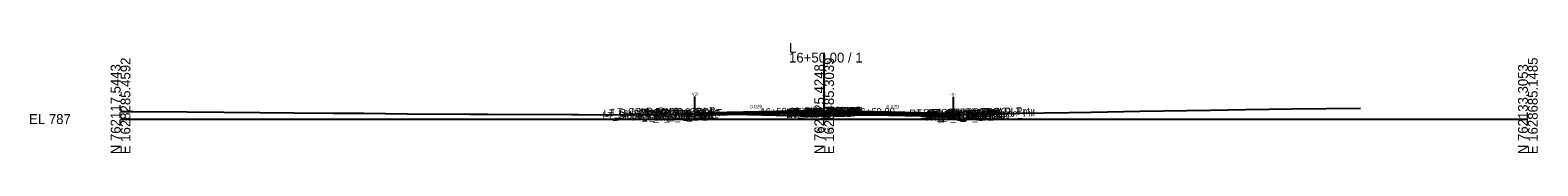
# Model space of a CAD drawing. Extents: x -26 to 4403, y -510 to 9556.
# Drawn here: x -25.7 to 402.8, y 6490.3 to 6521.7 of the extents above; entities that cross this region are included whole.
import ezdxf

# ---------------------------------------------------------------- set-up
doc = ezdxf.new("R2010")
doc.units = 0
for name, color, linetype in [('Default', 7, 'Continuous'), ('Exist CMT Pavement', 7, 'Continuous'), ('Exist Cross Section Cell', 7, 'Continuous'), ('Exist XS Center Line Elevation Label', 7, 'Continuous'), ('Exist XS Ground Line', 7, 'Continuous'), ('Prop CMT Pvmt Course 1', 7, 'Continuous'), ('Prop CMT Pvmt Course 2', 7, 'Continuous'), ('Prop CMT Pvmt Course 3', 7, 'Continuous'), ('Prop CMT Pvmt Surface', 7, 'Continuous'), ('Prop CMT Shear Line', 7, 'Continuous'), ('Prop CMT Subgrade Earthwork', 7, 'Continuous'), ('Prop XS Hydro Elevations', 7, 'Continuous'), ('Prop XS SE Text', 7, 'Continuous'), ('Scratch_Level_0', 7, 'Continuous')]:
    doc.layers.add(name, color=color, linetype=linetype)

msp = doc.modelspace()

# ---------------------------------------------------------------- linework, layer by layer
at = {"layer": 'Exist CMT Pavement'}
msp.add_lwpolyline([(163.25, 6501.4), (166.53, 6501.46), (170.04, 6501.52), (191.4, 6500.98)], dxfattribs=at)
at = {"layer": 'Exist Cross Section Cell'}
for p, q in [((200, 6500), (200, 6518.86)), ((0, 6500), (200, 6500)), ((200, 6500), (400, 6500))]:
    msp.add_line(p, q, dxfattribs=at)
at = {"layer": 'Exist XS Ground Line'}
msp.add_lwpolyline([(0, 6502.15), (2.16, 6502.13), (3.54, 6502.13), (18.98, 6502.04), (39.66, 6501.85), (49.13, 6501.8), (60.39, 6501.7), (69.16, 6501.65), (81.5, 6501.53), (99.32, 6501.43), (100.11, 6501.42), (104.45, 6501.39), (128.27, 6501.27), (129.62, 6501.27), (130.04, 6501.27), (149.74, 6501.16), (155.05, 6501.26), (166.53, 6501.46), (170.04, 6501.52), (194.5, 6500.9), (196.05, 6500.92), (198.65, 6500.95), (200, 6500.97), (217.22, 6501.16), (219.24, 6501.15), (220.18, 6501.14), (220.81, 6501.15), (235.16, 6501.36), (239.61, 6501.43), (248.43, 6501.56), (269.59, 6501.88), (275.92, 6501.97), (289.72, 6502.21), (309.84, 6502.56), (319.72, 6502.71), (332.97, 6502.87), (352.39, 6503.1)], dxfattribs=at)
at = {"layer": 'Prop CMT Pvmt Course 1'}
for points in [[(200, 6502.41), (163.25, 6501.68)], [(163.25, 6501.43), (200, 6502.16)], [(200, 6502.16), (200, 6502.41)], [(200, 6502.41), (236.75, 6501.68)], [(200, 6502.16), (200, 6502.41)], [(236.75, 6501.43), (200, 6502.16)]]:
    msp.add_lwpolyline(points, dxfattribs=at)
msp.add_lwpolyline([(200, 6502.16), (200, 6502.29), (200, 6502.29), (200, 6502.16)], close=True, dxfattribs=at)
msp.add_lwpolyline([(200, 6502.16), (200, 6502.29), (200, 6502.29), (200, 6502.16)], close=True, dxfattribs=at)
at = {"layer": 'Prop CMT Pvmt Course 2'}
for points in [[(200, 6502.16), (163.25, 6501.43)], [(163.25, 6501.09), (200, 6501.83)], [(200, 6501.83), (200, 6502.16)], [(200, 6501.83), (200, 6502.16)], [(200, 6502.16), (236.75, 6501.43)], [(236.75, 6501.09), (200, 6501.83)]]:
    msp.add_lwpolyline(points, dxfattribs=at)
at = {"layer": 'Prop CMT Pvmt Course 3'}
for points in [[(200, 6501.83), (163.25, 6501.09)], [(191.4, 6501.32), (200, 6501.49)], [(200, 6501.49), (200, 6501.83)], [(200, 6501.83), (236.75, 6501.09)], [(200, 6501.49), (200, 6501.83)], [(236.75, 6500.76), (200, 6501.49)]]:
    msp.add_lwpolyline(points, dxfattribs=at)
at = {"layer": 'Prop CMT Pvmt Surface'}
for points in [[(200, 6502.41), (163.25, 6501.68)], [(200, 6502.41), (236.75, 6501.68)]]:
    msp.add_lwpolyline(points, dxfattribs=at)
at = {"layer": 'Prop CMT Shear Line'}
for p, q in [((163.25, 6500.12), (163.25, 6506.39)), ((236.75, 6500.09), (236.75, 6506.36))]:
    msp.add_line(p, q, dxfattribs=at)
at = {"layer": 'Prop CMT Subgrade Earthwork'}
for p, q in [((163.25, 6500.76), (163.25, 6501.4)), ((191.4, 6501.32), (191.4, 6500.98)), ((236.75, 6500.76), (236.75, 6501.38))]:
    msp.add_line(p, q, dxfattribs=at)
for points in [[(200, 6501.49), (191.4, 6501.32)], [(200, 6501.49), (236.75, 6500.76)]]:
    msp.add_lwpolyline(points, dxfattribs=at)

# ---------------------------------------------------------------- texts
at = {"layer": 'Default'}
msp.add_text('-', height=0.0001, dxfattribs=at).set_placement((0, 6500))
at = {"layer": 'Exist Cross Section Cell'}
for s, p in [('16+50.00 / 1', (190, 6516.06)), ('L', (190, 6518.86)), ('EL 787', (-26, 6498.6))]:
    msp.add_text(s, height=2.8, dxfattribs=at).set_placement(p)
for s, p in [('N 762117.5443', (0, 6490)), ('E 1628285.4592', (2.8, 6490)), ('N 762125.4248', (200, 6490)), ('E 1628485.3039', (202.8, 6490)), ('N 762133.3053', (400, 6490)), ('E 1628685.1485', (402.8, 6490))]:
    msp.add_text(s, height=2.8, rotation=90, dxfattribs=at).set_placement(p)
at = {"layer": 'Exist XS Center Line Elevation Label'}
msp.add_text('787.97', height=1.2, dxfattribs=at).set_placement((197.57, 6496.37))
at = {"layer": 'Prop XS Hydro Elevations'}
for s, p in [('-Y2-', (161.86, 6506.53)), ('-Y-', (235.7, 6506.53))]:
    msp.add_text(s, height=1, rotation=360, dxfattribs=at).set_placement(p)
at = {"layer": 'Prop XS SE Text'}
for rotation, p in [(1.1462, (178.96, 6502.99)), (358.8541, (217.72, 6503.06))]:
    msp.add_text('0.020', height=1, rotation=rotation, dxfattribs=at).set_placement(p)
at = {"layer": 'Scratch_Level_0'}
for s, p in [('LT_Slope_Fill', (136.9, 6499.99)), ('LT_Sub_Trench_Out_DLT', (137.31, 6500.68)), ('LT_CSLP_Pnt', (139.66, 6501.01)), ('16+50.00', (141.39, 6500.47)), ('LT_CG1_Shelf_Out', (145.04, 6499.73)), ('LT_CG_Top_Face', (146.75, 6500.77)), ('LT_CG_Top_BOC', (147.27, 6500.79)), ('LT_CG_Bot_BOC', (147.3, 6499.77)), ('16+50.00', (147.51, 6501)), ('LT_CG_Top_Gut', (147.72, 6500.29)), ('LT_Sub_OEOP', (148.26, 6499.46)), ('LT_CG_Bot_IE', (151.4, 6499.86)), ('LT_Sub_OEOT', (151.57, 6499.53)), ('LT_PV2_OEOT', (151.66, 6500.19)), ('LT_PV3_OEOT', (151.66, 6499.86)), ('16+50.00', (152.16, 6500.91)), ('LT_PV1_OEOT', (152.23, 6500.46)), ('16+50.00', (154.21, 6500.45)), ('16+50.00', (181.88, 6501.05)), ('RT_Sub_OEEOP', (189.19, 6500.28)), ('LT_Sub_OEEOP', (189.23, 6500.28)), ('RT_PV2_OEEOP', (189.28, 6500.95)), ('RT_PV3_OEEOP', (189.28, 6500.61)), ('LT_PV2_OEEOP', (189.33, 6500.95)), ('LT_PV3_OEEOP', (189.33, 6500.61)), ('RT_PV1_OEEOP', (189.85, 6501.08)), ('LT_PV1_OEEOP', (189.9, 6501.08)), ('RT_PV2_IEEOP', (189.93, 6500.96)), ('LT_PV2_IEEOP', (189.97, 6500.96)), ('RT_PV1_IEEOP', (190.49, 6501.1)), ('LT_PV1_IEEOP', (190.54, 6501.1)), ('PV2_PGL', (193.93, 6501.04)), ('PV1_PGL', (194.49, 6501.3)), ('16+50.00', (208.88, 6500.99)), ('RT_Sub_Trench_Out_DLT', (224.19, 6500.67)), ('RT_CG_Top_Face', (228.13, 6500.76)), ('RT_CG1_Shelf_Out', (228.42, 6499.72)), ('RT_CG_Bot_IE', (228.78, 6499.85)), ('RT_Sub_OEOT', (228.95, 6499.52)), ('RT_PV2_OEOT', (229.04, 6500.19)), ('RT_PV3_OEOT', (229.04, 6499.85)), ('RT_CG_Top_Gut', (229.11, 6500.28)), ('RT_PV1_OEOT', (229.61, 6500.45)), ('RT_CG_Top_BOC', (229.65, 6500.78)), ('RT_CG_Bot_BOC', (229.68, 6499.77)), ('RT_Sub_OEOP', (232.32, 6499.45)), ('16+50.00', (234.94, 6500.89)), ('16+50.00', (235.79, 6500.9)), ('RT_CSLP_Pnt', (241.04, 6501.01)), ('RT_Slope_Fill', (243.12, 6500.44))]:
    msp.add_text(s, height=2, rotation=1.1458, dxfattribs=at).set_placement(p)

doc.saveas('drawing.dxf')
